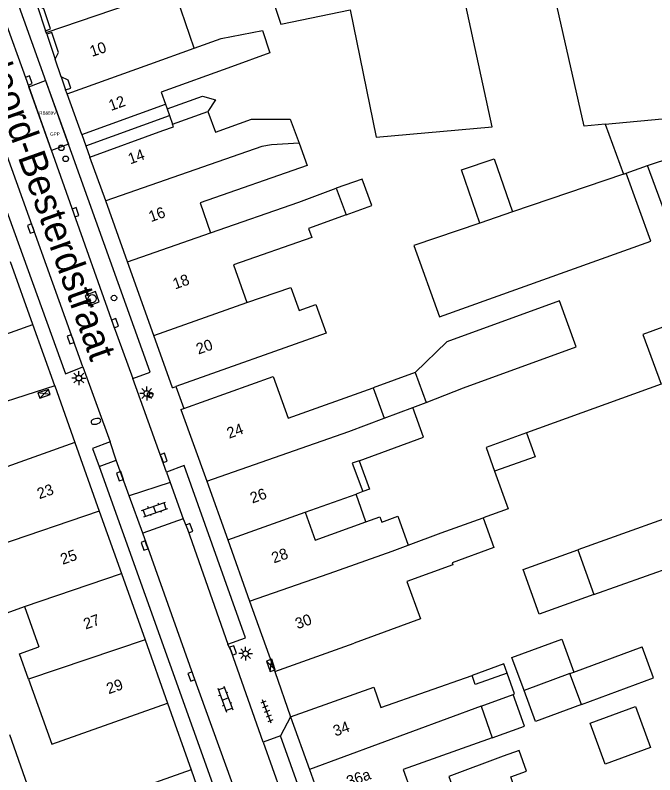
# Model space of a CAD drawing. Extents: x 132998 to 136004, y 396998 to 398512.
# Drawn here: x 134414.8 to 134473, y 397512.9 to 397582 of the extents above; entities that cross this region are included whole.
import ezdxf

# ---------------------------------------------------------------- set-up
doc = ezdxf.new("R2010")
doc.units = 0
for name, color, linetype in [('bp-anno-kenteken', 7, 'Continuous'), ('bp-grn-parkeervak', 7, 'Continuous'), ('gg-afsc-erfafscheiding', 7, 'Continuous'), ('gg-afsc-muur', 7, 'Continuous'), ('gg-anno-huisnummerreeks BGT', 7, 'Continuous'), ('gg-anno-openbare ruimte label', 7, 'Continuous'), ('gg-bbg-gedigitaliseerde bebouwing', 7, 'Continuous'), ('gg-bbg-gedigitaliseerde bebouwing onder overbouw', 7, 'Continuous'), ('gg-bbg-gedigitaliseerde bijgebouw', 7, 'Continuous'), ('gg-bbg-gedigitaliseerde overbouw', 7, 'Continuous'), ('gg-bbg-hoofdgebouw', 7, 'Continuous'), ('gg-bbg-luifel en loopbrug', 7, 'Continuous'), ('gg-bbg-pand overbouw', 7, 'Continuous'), ('gg-bbg-tussenscheiding', 7, 'Continuous'), ('gg-bbg-tussenscheiding niveau 01', 7, 'Continuous'), ('gg-knt-verharding', 7, 'Continuous'), ('gg-knt-verharding nz', 7, 'Continuous'), ('gt-grn-weggrens', 7, 'Continuous'), ('gt-symb-brandkraan', 7, 'Continuous'), ('gt-symb-kast', 7, 'Continuous'), ('gt-symb-klinker verharding', 7, 'Continuous'), ('gt-symb-kolk', 7, 'Continuous'), ('gt-symb-lichtmast', 7, 'Continuous'), ('gt-symb-paal', 7, 'Continuous'), ('gt-symb-rioolschacht', 7, 'Continuous'), ('gt-symb-tegel verharding', 7, 'Continuous'), ('gt-symb-verkeersbordpaal', 7, 'Continuous'), ('kenmerkpunt gehandicapten parkeerplaats', 7, 'Continuous')]:
    doc.layers.add(name, color=color, linetype=linetype)

# ---------------------------------------------------------------- blocks, each defined once
blk = doc.blocks.new('gt0-KOLK')
at = {"layer": 'gt-symb-kolk'}
blk.add_lwpolyline([(0, 0), (0.375, 0), (0.375, 0.4), (-0.375, 0.4), (-0.375, 0), (0, 0)], dxfattribs=at)
blk = doc.blocks.new('gt0-LMAST')
at = {"layer": 'gt-symb-lichtmast'}
for p, q in [((-0.182, 0.173), (-0.447, 0.438)), ((-0.005, 0.246), (-0.005, 0.621)), ((0.172, 0.173), (0.437, 0.438)), ((-0.255, -0.004), (-0.63, -0.004)), ((-0.182, -0.181), (-0.447, -0.446)), ((-0.005, -0.254), (-0.005, -0.629)), ((0.437, -0.446), (0.172, -0.181)), ((0.245, -0.004), (0.62, -0.004))]:
    blk.add_line(p, q, dxfattribs=at)
blk.add_circle((-0.005, -0.004), 0.25, dxfattribs=at)
blk = doc.blocks.new('gt0-VPAAL')
at = {"layer": 'gt-symb-verkeersbordpaal'}
blk.add_circle((0, 0), 0.25, dxfattribs=at)
blk = doc.blocks.new('gt0-KL1')
at = {"layer": 'gt-symb-klinker verharding'}
for p, q in [((-1.15, 0.3), (1.15, 0.3)), ((-1, -0.3), (-1, 0.3)), ((-0.5, 0.3), (-0.5, 0.45)), ((0, -0.3), (0, 0.3)), ((0.5, 0.3), (0.5, 0.45)), ((1, -0.3), (1, 0.3)), ((-1.15, -0.3), (1.15, -0.3)), ((-0.5, -0.45), (-0.5, -0.3)), ((0.5, -0.45), (0.5, -0.3))]:
    blk.add_line(p, q, dxfattribs=at)
blk = doc.blocks.new('gt0-RS')
at = {"layer": 'gt-symb-rioolschacht'}
blk.add_lwpolyline([(-0.5, -0.5), (0.5, -0.5), (0.5, 0.5), (-0.5, 0.5)], close=True, dxfattribs=at)
blk.add_circle((0, 0), 0.375, dxfattribs=at)
blk = doc.blocks.new('gt0-PAAL')
at = {"layer": 'gt-symb-paal'}
blk.add_circle((0, 0), 0.25, dxfattribs=at)
blk = doc.blocks.new('gt0-KAST')
at = {"layer": 'gt-symb-kast'}
for p, q in [((-0.501, -0.249), (0.501, 0.249)), ((-0.501, 0.249), (0.501, -0.249))]:
    blk.add_line(p, q, dxfattribs=at)
blk.add_lwpolyline([(0.501, 0.249), (-0.501, 0.249), (-0.501, -0.249), (0.501, -0.249)], close=True, dxfattribs=at)
blk = doc.blocks.new('gt0-BR')
at = {"layer": 'gt-symb-brandkraan'}
for centre, radius, start, end in [((-0.244, 0), 0.206, 107.56694, 252.43307), ((0.599, -2.664), 3, 106.89205, 107.56694), ((0, -0.691), 0.938, 73.10799, 106.89205), ((-0.599, -2.664), 3, 72.43309, 73.10799), ((0.244, 0), 0.206, 287.56695, 72.43309), ((0.599, 2.664), 3, 252.43307, 253.10797), ((0, 0.691), 0.938, 253.10797, 286.89206), ((-0.599, 2.664), 3, 286.89206, 287.56695)]:
    blk.add_arc(centre, radius, start, end, dxfattribs=at)
blk = doc.blocks.new('gt0-TEG1')
at = {"layer": 'gt-symb-tegel verharding'}
for p, q in [((-1.125, 0), (1.125, 0)), ((-0.9, -0.25), (-0.9, 0.25)), ((-0.45, -0.25), (-0.45, 0.25)), ((0, -0.25), (0, 0.25)), ((0.45, -0.25), (0.45, 0.25)), ((0.9, -0.25), (0.9, 0.25))]:
    blk.add_line(p, q, dxfattribs=at)

msp = doc.modelspace()

# ---------------------------------------------------------------- linework, layer by layer
at = {"layer": 'bp-grn-parkeervak'}
msp.add_lwpolyline([(134418.111, 397569.693), (134416.054, 397575.49), (134417.593, 397576.042), (134419.668, 397570.252), (134418.111, 397569.693)], dxfattribs=at)
at = {"layer": 'gg-afsc-erfafscheiding'}
for p, q in [((134428.489, 397573.906), (134428.642, 397573.478)), ((134473.555, 397548.407), (134461.323, 397543.981))]:
    msp.add_line(p, q, dxfattribs=at)
for points in [[(134445.291, 397582.482), (134447.658, 397570.886), (134458.188, 397571.84), (134455.249, 397585.419)], [(134428.642, 397573.478), (134431.853, 397574.634), (134433.051, 397574.306), (134432.356, 397573.236)], [(134458.417, 397540.488), (134459.644, 397537.063), (134457.383, 397536.257)]]:
    msp.add_lwpolyline(points, dxfattribs=at)
at = {"layer": 'gg-afsc-muur'}
msp.add_line((134428.68, 397519.4), (134430.82, 397513.33), dxfattribs=at)
at = {"layer": 'gg-bbg-gedigitaliseerde bebouwing'}
for p, q in [((134431.108, 397578.989), (134429.278, 397584.39)), ((134429.143, 397572.08), (134432.356, 397573.236)), ((134432.356, 397573.236), (134433.031, 397571.359)), ((134433.031, 397571.359), (134436.326, 397572.539)), ((134440.637, 397570.348), (134441.378, 397568.332)), ((134440.63, 397564.997), (134444.015, 397566.244)), ((134444.015, 397566.244), (134444.906, 397563.827)), ((134432.598, 397562.184), (134440.63, 397564.997)), ((134444.906, 397563.827), (134441.503, 397562.573)), ((134447.374, 397548.083), (134448.363, 397545.321)), ((134448.363, 397545.321), (134450.976, 397546.294)), ((134441.181, 397536.761), (134445.815, 397538.418)), ((134446.427, 397538.637), (134445.815, 397538.418)), ((134449.605, 397536.393), (134450.545, 397533.767)), ((134415.683, 397528.172), (134416.986, 397524.507)), ((134438.44, 397522.27), (134445.653, 397524.842)), ((134457.189, 397519.107), (134460.118, 397520.187)), ((134457.189, 397519.107), (134458.211, 397516.239))]:
    msp.add_line(p, q, dxfattribs=at)
for points in [[(134431.108, 397578.989), (134433.569, 397579.87), (134437.303, 397580.593), (134437.974, 397578.58), (134434.49, 397577.296)], [(134434.49, 397577.296), (134428.095, 397575.007), (134428.489, 397573.906)], [(134436.326, 397572.539), (134439.837, 397572.524), (134440.637, 397570.348)], [(134441.378, 397568.332), (134431.643, 397564.912), (134432.598, 397562.184)], [(134441.503, 397562.573), (134441.789, 397561.779), (134434.665, 397559.284), (134435.893, 397555.847)], [(134435.893, 397555.847), (134439.884, 397557.209), (134440.651, 397555.129), (134442.149, 397555.682), (134443.113, 397553.065), (134429.432, 397548.207)], [(134430.163, 397546.206), (134438.288, 397549.12), (134439.651, 397545.316), (134447.374, 397548.083)], [(134446.112, 397541.446), (134451.967, 397543.604), (134450.976, 397546.294)], [(134446.112, 397541.446), (134445.48, 397541.22), (134446.427, 397538.637)], [(134441.181, 397536.761), (134442.089, 397534.227), (134446.72, 397535.886)], [(134446.72, 397535.886), (134447.989, 397536.341), (134448.16, 397535.864), (134449.605, 397536.393)], [(134450.545, 397533.767), (134453.569, 397534.896), (134457.383, 397536.257)], [(134457.383, 397536.257), (134458.342, 397533.569), (134454.545, 397532.17)], [(134411.705, 397533.211), (134413.747, 397527.485), (134415.683, 397528.172)], [(134454.545, 397532.17), (134454.612, 397531.982), (134450.443, 397530.446), (134451.689, 397527.066), (134445.653, 397524.842)], [(134416.045, 397521.564), (134415.222, 397523.88), (134416.986, 397524.507)], [(134416.045, 397521.564), (134418.142, 397515.664), (134428.68, 397519.4)], [(134439.87, 397518.15), (134447.424, 397520.844), (134448.082, 397518.998), (134456.38, 397521.895)], [(134459.561, 397522.108), (134456.664, 397521.088), (134456.38, 397521.895)], [(134460.118, 397520.187), (134460.224, 397520.226), (134459.561, 397522.108)], [(134458.211, 397516.239), (134450.097, 397513.347), (134450.786, 397511.416)], [(134460.567, 397510.754), (134459.882, 397512.676), (134461.317, 397513.212), (134460.646, 397515.094), (134459.211, 397514.558), (134454.253, 397512.708), (134454.828, 397511.097), (134451.334, 397509.881), (134450.786, 397511.416)]]:
    msp.add_lwpolyline(points, dxfattribs=at)
at = {"layer": 'gg-bbg-gedigitaliseerde bebouwing onder overbouw'}
msp.add_line((134420.887, 397571.139), (134428.489, 397573.906), dxfattribs=at)
msp.add_lwpolyline([(134421.626, 397569.09), (134428.26, 397571.504), (134429.225, 397571.853), (134429.143, 397572.08)], dxfattribs=at)
at = {"layer": 'gg-bbg-gedigitaliseerde bijgebouw'}
for p, q in [((134468.464, 397572.071), (134470.136, 397567.535)), ((134470.397, 397567.624), (134472.336, 397568.318)), ((134470.136, 397567.535), (134460.048, 397564.092)), ((134451.206, 397549.495), (134452.184, 397546.765)), ((134465.986, 397533.327), (134467.444, 397529.262)), ((134467.444, 397529.262), (134479.068, 397533.431)), ((134465.623, 397522.217), (134471.842, 397524.509)), ((134465.274, 397522.088), (134465.623, 397522.217)), ((134466.312, 397519.272), (134465.274, 397522.088))]:
    msp.add_line(p, q, dxfattribs=at)
for points in [[(134436.701, 397588.033), (134438.971, 397581.175), (134445.291, 397582.482)], [(134468.464, 397572.071), (134466.565, 397571.886), (134463.775, 397584.237)], [(134481.032, 397571.262), (134482.083, 397564.834), (134474.608, 397562.152), (134472.336, 397568.318)], [(134457.071, 397563.076), (134455.416, 397567.923), (134458.393, 397568.939), (134460.048, 397564.092)], [(134457.071, 397563.076), (134451.071, 397561.028), (134453.393, 397554.54), (134472.613, 397561.437), (134470.397, 397567.624)], [(134482.695, 397551.703), (134481.005, 397556.288), (134471.889, 397552.929), (134473.555, 397548.407)], [(134452.184, 397546.765), (134455.589, 397548.093), (134465.848, 397551.823), (134464.329, 397556.002), (134454.069, 397552.273), (134451.206, 397549.495)], [(134474.205, 397548.641), (134476.721, 397541.625), (134476.423, 397541.518), (134477.836, 397537.577), (134465.986, 397533.327)], [(134461.323, 397543.981), (134457.643, 397542.649), (134458.417, 397540.488)], [(134461.323, 397543.981), (134462.109, 397541.81), (134458.417, 397540.488)], [(134466.312, 397519.272), (134472.88, 397521.694), (134471.842, 397524.509)], [(134467.105, 397517.553), (134471.234, 397519.075), (134472.607, 397515.349), (134468.478, 397513.827), (134467.105, 397517.553)]]:
    msp.add_lwpolyline(points, dxfattribs=at)
at = {"layer": 'gg-bbg-gedigitaliseerde overbouw'}
for p, q in [((134428.642, 397573.478), (134428.861, 397572.869)), ((134428.861, 397572.869), (134429.143, 397572.08))]:
    msp.add_line(p, q, dxfattribs=at)
at = {"layer": 'gg-bbg-hoofdgebouw'}
for p, q in [((134417.644, 397580.426), (134417.582, 397580.591)), ((134417.7, 397580.276), (134417.644, 397580.426)), ((134419.005, 397576.394), (134418.465, 397577.987)), ((134419.537, 397574.847), (134419.411, 397575.193)), ((134420.887, 397571.139), (134419.537, 397574.847)), ((134423.054, 397565.103), (134421.626, 397569.09)), ((134425.045, 397559.539), (134423.054, 397565.103)), ((134416.437, 397553.841), (134414.396, 397559.565)), ((134427.438, 397552.855), (134425.045, 397559.539)), ((134418.42, 397548.28), (134416.437, 397553.841)), ((134429.14, 397548.1), (134427.438, 397552.855)), ((134429.14, 397548.1), (134429.432, 397548.207)), ((134429.9, 397546.11), (134430.163, 397546.206)), ((134429.9, 397546.11), (134432.237, 397539.586)), ((134420.249, 397543.12), (134409.536, 397539.294)), ((134420.249, 397543.12), (134422.47, 397536.871)), ((134432.237, 397539.586), (134434.15, 397534.247)), ((134422.47, 397536.871), (134424.492, 397531.183)), ((134434.15, 397534.247), (134436.143, 397528.683)), ((134424.492, 397531.183), (134426.63, 397525.166)), ((134436.143, 397528.683), (134438.44, 397522.27)), ((134426.63, 397525.166), (134428.68, 397519.4)), ((134439.87, 397518.15), (134441.581, 397513.351)), ((134430.82, 397513.33), (134433.45, 397505.92)), ((134441.581, 397513.351), (134443.229, 397508.728))]:
    msp.add_line(p, q, dxfattribs=at)
for points in [[(134417.582, 397580.591), (134418.033, 397580.766), (134417.415, 397582.592), (134416.809, 397582.895)], [(134418.465, 397577.987), (134418.759, 397578.605), (134418.152, 397580.439), (134417.7, 397580.276)], [(134419.411, 397575.193), (134419.885, 397575.354), (134419.64, 397576.077), (134419.005, 397576.394)], [(134418.42, 397548.28), (134410.293, 397545.66), (134410.232, 397545.722), (134400.968, 397543.802), (134396.021, 397542.317)], [(134430.82, 397513.33), (134419.971, 397509.455), (134422.594, 397502.067), (134423.571, 397502.414)]]:
    msp.add_lwpolyline(points, dxfattribs=at)
at = {"layer": 'gg-bbg-luifel en loopbrug'}
for p, q in [((134451.206, 397549.495), (134447.374, 397548.083)), ((134450.976, 397546.294), (134452.184, 397546.765)), ((134446.72, 397535.886), (134445.815, 397538.418)), ((134465.274, 397522.088), (134461.095, 397520.548))]:
    msp.add_line(p, q, dxfattribs=at)
for points in [[(134444.906, 397563.827), (134447.243, 397564.688), (134446.362, 397567.078), (134444.015, 397566.244)], [(134446.112, 397541.446), (134447.038, 397538.855), (134446.427, 397538.637)], [(134467.444, 397529.262), (134462.471, 397527.479), (134461.013, 397531.544), (134465.986, 397533.327)], [(134461.095, 397520.548), (134459.995, 397523.532), (134464.523, 397525.201), (134465.623, 397522.217)], [(134459.561, 397522.108), (134459.262, 397522.957), (134456.38, 397521.895)], [(134458.211, 397516.239), (134461.151, 397517.288), (134460.118, 397520.187)], [(134466.312, 397519.272), (134462.133, 397517.731), (134461.095, 397520.548)], [(134414.698, 397507.678), (134417.14, 397508.542), (134414.343, 397516.52)]]:
    msp.add_lwpolyline(points, dxfattribs=at)
at = {"layer": 'gg-bbg-pand overbouw'}
for p, q in [((134420.887, 397571.139), (134421.256, 397570.114)), ((134421.256, 397570.114), (134421.626, 397569.09))]:
    msp.add_line(p, q, dxfattribs=at)
at = {"layer": 'gg-bbg-tussenscheiding'}
for p, q in [((134417.644, 397580.426), (134425.206, 397583.01)), ((134468.464, 397572.071), (134480.655, 397573.26)), ((134472.336, 397568.318), (134481.032, 397571.262)), ((134470.136, 397567.535), (134470.397, 397567.624)), ((134460.048, 397564.092), (134457.071, 397563.076)), ((134425.045, 397559.539), (134432.598, 397562.184)), ((134427.438, 397552.855), (134435.893, 397555.847)), ((134408.779, 397551.105), (134416.437, 397553.841)), ((134445.152, 397544.126), (134448.363, 397545.321)), ((134432.237, 397539.586), (134445.152, 397544.126)), ((134422.47, 397536.871), (134411.705, 397533.211)), ((134434.15, 397534.247), (134441.181, 397536.761)), ((134415.683, 397528.172), (134424.492, 397531.183)), ((134436.143, 397528.683), (134443.383, 397531.18)), ((134426.63, 397525.166), (134416.045, 397521.564)), ((134457.189, 397519.107), (134441.581, 397513.351))]:
    msp.add_line(p, q, dxfattribs=at)
for points in [[(134419.537, 397574.847), (134427.058, 397577.539), (134431.108, 397578.989)], [(134440.637, 397570.348), (134438.129, 397570.205), (134437.253, 397570.057), (134423.054, 397565.103)], [(134443.383, 397531.18), (134449.103, 397533.229), (134450.545, 397533.767)]]:
    msp.add_lwpolyline(points, dxfattribs=at)
at = {"layer": 'gg-bbg-tussenscheiding niveau 01'}
msp.add_line((134421.256, 397570.114), (134428.861, 397572.869), dxfattribs=at)
at = {"layer": 'gg-knt-verharding'}
for p, q in [((134420.973, 397549.991), (134423.472, 397543.179)), ((134428.578, 397540.407), (134425.53, 397548.927)), ((134418.42, 397548.28), (134420.249, 397543.12)), ((134429.432, 397548.207), (134430.163, 397546.206)), ((134424.019, 397541.505), (134423.472, 397543.179)), ((134422.447, 397540.925), (134424.019, 397541.505)), ((134422.447, 397540.925), (134433.78, 397509.248)), ((134428.905, 397539.481), (134425.195, 397538.244)), ((134428.905, 397539.481), (134430.093, 397536.165)), ((134426.417, 397534.867), (134425.195, 397538.244)), ((134430.093, 397536.165), (134426.417, 397534.867)), ((134438.44, 397522.27), (134439.87, 397518.15)), ((134438.943, 397516.427), (134437.376, 397515.847))]:
    msp.add_line(p, q, dxfattribs=at)
for points in [[(134425.53, 397548.927), (134427.101, 397549.519), (134411.371, 397593.397), (134409.805, 397592.801)], [(134411.659, 397570.693), (134419.395, 397549.36), (134420.973, 397549.991)], [(134423.472, 397543.179), (134421.845, 397542.567), (134422.447, 397540.925)], [(134434.165, 397524.762), (134435.764, 397525.338), (134430.203, 397541.011), (134428.578, 397540.407)], [(134437.376, 397515.847), (134434.451, 397524.117), (134434.165, 397524.762)], [(134453.673, 397470.035), (134455.267, 397470.593), (134438.943, 397516.427)]]:
    msp.add_lwpolyline(points, dxfattribs=at)
at = {"layer": 'gg-knt-verharding nz'}
for p, q in [((134420.973, 397549.991), (134413.338, 397571.243)), ((134425.195, 397538.244), (134424.019, 397541.505)), ((134428.578, 397540.407), (134428.905, 397539.481)), ((134437.376, 397515.847), (134449.257, 397482.423))]:
    msp.add_line(p, q, dxfattribs=at)
for points in [[(134411.416, 397588.295), (134415.877, 397575.988), (134423.713, 397553.905), (134425.53, 397548.927)], [(134430.093, 397536.165), (134430.478, 397535.237), (134434.165, 397524.762)], [(134435.363, 397509.83), (134435.142, 397510.546), (134431.041, 397521.883), (134426.417, 397534.867)]]:
    msp.add_lwpolyline(points, dxfattribs=at)
at = {"layer": 'gt-grn-weggrens'}
for p, q in [((134416.809, 397582.895), (134417.582, 397580.591)), ((134417.7, 397580.276), (134418.465, 397577.987)), ((134419.005, 397576.394), (134419.411, 397575.193)), ((134439.87, 397518.15), (134438.943, 397516.427))]:
    msp.add_line(p, q, dxfattribs=at)

# ---------------------------------------------------------------- block references
at = {"layer": 'gt-symb-brandkraan', "rotation": 14.443325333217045}
msp.add_blockref('gt0-BR', (134422.16, 397545.033), dxfattribs=at)
at = {"layer": 'gt-symb-kast'}
for p, rotation in [((134417.446, 397547.549), -161.29454932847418), ((134438.071, 397522.822), 108.70545067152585)]:
    msp.add_blockref('gt0-KAST', p, dxfattribs=dict(at, rotation=rotation))
at = {"layer": 'gt-symb-klinker verharding'}
for p, rotation in [((134427.509, 397537.014), 19.08724450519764), ((134433.92, 397519.765), -69.69875001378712)]:
    msp.add_blockref('gt0-KL1', p, dxfattribs=dict(at, rotation=rotation))
at = {"layer": 'gt-symb-kolk'}
for p, rotation in [((134415.877, 397575.988), -70.07204853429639), ((134420.124, 397564), -70.49057817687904), ((134416.446, 397562.651), 109.68802238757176), ((134423.713, 397553.905), -70.42433981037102), ((134420.055, 397552.563), 109.64459619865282), ((134428.146, 397541.642), -70.7229021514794), ((134424.541, 397540.104), 109.37915903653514), ((134430.478, 397535.237), -67.44034575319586), ((134426.776, 397533.795), 109.69562003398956), ((134434.451, 397524.117), -70.51878576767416), ((134431.041, 397521.883), 109.88451929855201)]:
    msp.add_blockref('gt0-KOLK', p, dxfattribs=dict(at, rotation=rotation))
at = {"layer": 'gt-symb-lichtmast'}
for p in [(134420.615, 397548.972), (134426.79, 397547.572), (134435.778, 397523.899)]:
    msp.add_blockref('gt0-LMAST', p, dxfattribs=at)
at = {"layer": 'gt-symb-paal'}
for p in [(134419.015, 397569.928), (134419.419, 397568.924), (134423.813, 397556.262)]:
    msp.add_blockref('gt0-PAAL', p, dxfattribs=at)
at = {"layer": 'gt-symb-rioolschacht', "rotation": -69.96724974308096}
msp.add_blockref('gt0-RS', (134421.823, 397556.197), dxfattribs=at)
at = {"layer": 'gt-symb-tegel verharding', "rotation": 110.84426442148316}
msp.add_blockref('gt0-TEG1', (134437.709, 397518.63), dxfattribs=at)
at = {"layer": 'gt-symb-verkeersbordpaal'}
msp.add_blockref('gt0-VPAAL', (134427.094, 397547.439), dxfattribs=at)

# ---------------------------------------------------------------- texts
at = {"layer": 'bp-anno-kenteken'}
msp.add_text('RB889V', height=0.3, dxfattribs=at).set_placement((134417.009, 397572.946))
at = {"layer": 'gg-anno-huisnummerreeks BGT'}
for s, rotation, p in [('10', 18.7, (134421.803, 397578.2)), ('12', 19.9, (134423.539, 397573.275)), ('14', 19.7, (134425.292, 397568.416)), ('16', 19.7, (134427.173, 397563.158)), ('18', 19.7, (134429.366, 397557.034)), ('20', 19.7, (134431.486, 397551.109)), ('24', 19.7, (134434.278, 397543.447)), ('23', 19.6, (134417.02, 397537.942)), ('26', 19.7, (134436.391, 397537.55)), ('25', 19.6, (134419.142, 397531.973)), ('28', 19.7, (134438.344, 397532.098)), ('27', 19.6, (134421.235, 397526.083)), ('30', 19.7, (134440.489, 397526.109)), ('29', 19.6, (134423.328, 397520.195)), ('34', 19.6, (134443.936, 397516.344)), ('36a', 19.6, (134445.159, 397511.756))]:
    msp.add_text(s, height=1, rotation=rotation, dxfattribs=at).set_placement(p)
at = {"layer": 'gg-anno-openbare ruimte label'}
msp.add_text('Noord-Besterdstraat', height=2.5, rotation=289.6, dxfattribs=at).set_placement((134411.612, 397578.733))
at = {"layer": 'kenmerkpunt gehandicapten parkeerplaats'}
msp.add_text('GPP', height=0.3, dxfattribs=at).set_placement((134418.003, 397571.036))

doc.saveas('drawing.dxf')
